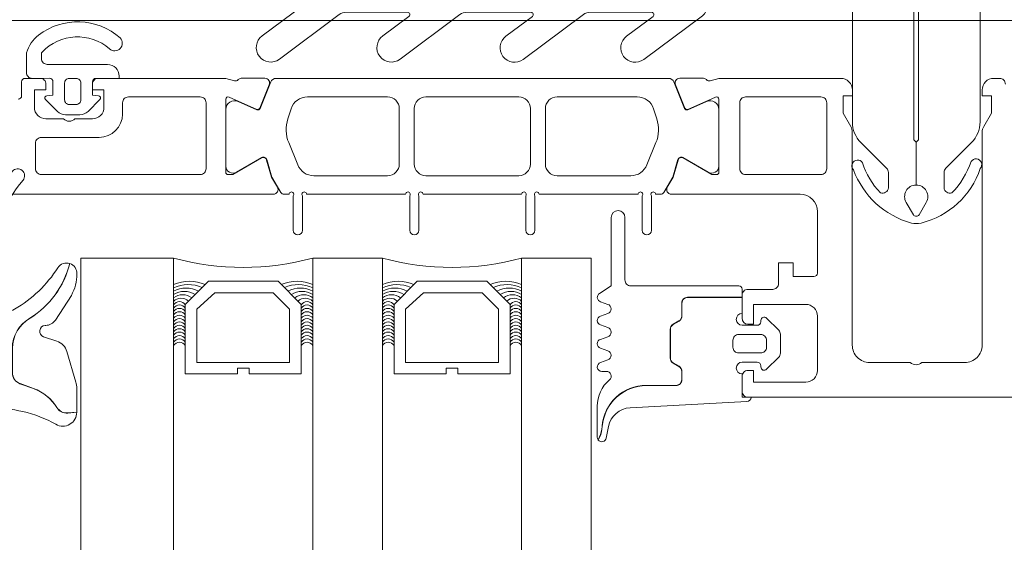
# Model space of a CAD drawing. Header units: millimetres. Extents: x 144573 to 336993, y 74252 to 247042.
# Tile 410 of 656: x 198243 to 198328, y 186185 to 186230. Entities that reach past the tile are written whole.
import ezdxf

# ---------------------------------------------------------------- set-up
doc = ezdxf.new("R2010")
doc.units = ezdxf.units.MM
doc.layers.add('FASÁDA DETAILNÍ', color=255, linetype='Continuous', lineweight=0)
doc.layers.add('NOVA', color=255, linetype='Continuous', lineweight=0)

# ---------------------------------------------------------------- blocks, each defined once
blk = doc.blocks.new('284336')
for points in [[(-0.7, -9.6), (-10, -9.6, 0.414511), (-10.51, -10.11), (-10.51, -15.51, -1), (-11.69, -15.51), (-11.69, -9.605), (-12.695, -8.948, -0.668884), (-12.6, -8.233), (-11.993, -8.006, 0.766384), (-11.993, -7.214), (-12.6, -6.987, -0.76831), (-12.6, -6.233), (-11.993, -6.006, 0.766384), (-11.993, -5.214), (-12.6, -4.987, -0.76831), (-12.6, -4.233), (-11.993, -4.006, 0.766384), (-11.993, -3.214), (-12.6, -2.987, -0.877523), (-12.5, -2.22), (-12.1, -2.22, 0.698129), (-11.835, -1.497, -0.220231), (-12.89, 0.782), (-12.89, 3.454, -0.157143), (-12.817, 3.682), (-12.688, 3.424, -0.067482), (-12.476, 2.53, 0.393136), (-8.659, -1.02), (-6.1, -1.02, -0.414214), (-5.61, -1.51), (-5.61, -2.221, -0.267949), (-5.855, -2.646), (-6.355, -2.934, 0.267949), (-6.61, -3.376), (-6.61, -5.844, 0.267949), (-6.355, -6.286), (-5.855, -6.574, -0.267949), (-5.61, -6.999), (-5.61, -8.11, 0.414215), (-5.1, -8.62), (-0.41, -8.62), (-0.41, -9.31, -0.414212), (-0.7, -9.6)], [(-0.41, 0), (-0.41, -2, 0.990243), (-0.4, -3.02), (0.9, -3.02, 0.414214), (1.21, -2.71), (1.21, -2.61, -0.668123), (1.705, -2.405), (2.746, -3.445, -0.199004), (2.89, -3.792), (2.89, -5.428, -0.199038), (2.746, -5.775), (1.705, -6.815, -0.668191), (1.21, -6.61), (1.21, -6.51, 0.414214), (0.9, -6.2), (-0.4, -6.2, 0.990269), (-0.41, -7.22), (-0.41, -8.6), (-5.1, -8.6, -0.414215), (-5.59, -8.11), (-5.59, -6.999, 0.267949), (-5.845, -6.557), (-6.345, -6.268, -0.267949), (-6.59, -5.844), (-6.59, -3.376, -0.267949), (-6.345, -2.952), (-5.845, -2.663, 0.267949), (-5.59, -2.221), (-5.59, -1.51, 0.414214), (-6.1, -1), (-8.659, -1, -0.393156), (-12.456, 2.532, 0.067572), (-12.669, 3.432), (-12.803, 3.7, -0.637545), (-12.117, 3.529), (-11.923, 2.531, 0.344315), (-10.055, 0.907), (0, 0.38, -0.406913), (0.39, 0), (-0.41, 0)], [(1.7, -4.31, 0.414235), (1.2, -3.81), (-0.7, -3.81, 0.414214), (-1.2, -4.31), (-1.2, -4.91, 0.414214), (-0.7, -5.41), (1.2, -5.41, 0.414235), (1.7, -4.91), (1.7, -4.31)]]:
    blk.add_lwpolyline(points, format="xyb", close=True)
blk = doc.blocks.new('284325')
for points in [[(0.836, -5.231, -0.560316), (0.937, -4.729), (1.943, -4.363, 0.3153), (2.14, -4.081), (2.14, -1.886, 0.451558), (1.802, -1.588), (0.905, -1.702, -0.399586), (0.568, -1.462), (0.297, -0.069, -0.415977), (0.528, 0.288, 0.024107), (6.149, 1.242, 0.076636), (8.992, 2.341, -0.577615), (10.79, 1.299), (10.015, 1.369, 0.283171), (9.078, 0.899, -0.168429), (7.068, -0.736), (5.898, -1.161, 0.315302), (5.24, -2.101), (5.24, -4.21, 0.269719), (6.757, -6.818, -0.194797), (10.185, -11.528, -0.342663), (9.166, -11.166, 0.119207), (5.433, -7.586, 0.578571), (3.63, -8.623), (3.629, -11.77, 0.176415), (6.159, -18.716, -1), (5.24, -19.487, -0.176415), (2.43, -11.771), (2.43, -8.891, 0.208286), (0.836, -5.231)], [(8.954, -6.65), (10.325, -8.78, -0.134555), (10.789, -10.631, -0.339795), (10.194, -11.525, 0.194788), (6.762, -6.809, -0.269736), (5.25, -4.21), (5.25, -2.101, -0.315302), (5.901, -1.171), (7.071, -0.745, 0.168429), (9.086, 0.894, -0.283167), (10.014, 1.359), (10.79, 1.289), (10.791, -0.743, -0.070852), (10.712, -1.302), (9.95, -3.927, -0.241839), (9.08, -4.826), (7.933, -5.215, 0.836024), (8.08, -6.191), (8.112, -6.191, -0.255349), (8.954, -6.65)]]:
    blk.add_lwpolyline(points, format="xyb", close=True)
blk = doc.blocks.new('244748_a')
blk.add_lwpolyline([(8.317, -1.695, 0.082248), (6.343, -0.896, -1.09695), (6.943, -0.101, -0.315353), (11.26, -5.152, -0.480529), (10.87, -5.64), (4.269, -5.64), (4.079, -5.45), (-16.527, -5.45), (-16.717, -5.64), (-20.426, -5.64, 0.574019), (-21.926, -4.784), (-22.99, -5.403, 0.524827), (-22.99, -5.897), (-21.926, -6.516, 0.574021), (-20.426, -5.66), (-16.717, -5.66), (-16.527, -5.85), (4.079, -5.85), (4.269, -5.66), (10.87, -5.66, -0.480529), (11.26, -6.148, -0.326229), (6.881, -11.091, -1.09695), (6.281, -10.297, 0.081457), (8.317, -9.605, 0.599203), (7.485, -8.05), (5.524, -8.05, 0.198965), (5.171, -8.197), (2.217, -11.15), (0.929, -12.01, -0.738038), (0.509, -11.62), (0.866, -11, 1), (0.346, -10.7), (0, -11.3), (-0.979, -11.3, 0.619205), (-1.45, -12.061), (-1.275, -12.426, -0.808139), (-2.038, -13.038), (-3.632, -11.444, 0.198906), (-4.339, -11.151), (-14.987, -11.15, -0.198936), (-16.755, -10.418), (-18.976, -8.197, 0.198942), (-19.33, -8.05), (-20.666, -8.05, 0.500217), (-21.094, -8.731, 0.122037), (-18.497, -10.274, -1.093735), (-19.1, -11.066, -0.240768), (-23.705, -6.07, -0.106226), (-23.705, -5.23, -0.256232), (-19.005, -0.132, -1.093735), (-18.402, -0.924, 0.116856), (-21.094, -2.569, 0.500217), (-20.666, -3.25), (-19.33, -3.25, 0.198942), (-18.976, -3.104), (-16.755, -0.882, -0.198936), (-14.987, -0.149), (-4.339, -0.149, 0.198907), (-3.632, 0.144), (-2.038, 1.738, -0.808139), (-1.275, 1.126), (-1.45, 0.761, 0.619205), (-0.979, 0), (0, 0), (0.346, -0.6, 1), (0.866, -0.3), (0.509, 0.32, -0.738038), (0.929, 0.71), (2.217, -0.15), (5.171, -3.104, 0.198965), (5.524, -3.25), (7.485, -3.25, 0.599203)], format="xyb", close=True)
blk = doc.blocks.new('288126')
for points in [[(-16.5, 0), (16.5, 0)], [(-17, -2.085), (-17, -0.5)], [(17, -0.5), (17, -3.798)], [(-21.362, -6.34), (-17.805, -3.688)], [(-14.709, -4.498), (-19.868, -8.344)], [(-8.828, -4.3), (-14.111, -4.3)], [(-10.962, -6.34), (-8.709, -4.66)], [(-4.309, -4.498), (-9.468, -8.344)], [(1.814, -4.3), (-3.711, -4.3)], [(-0.35, -6.363), (1.934, -4.66)], [(6.334, -4.498), (1.144, -8.368)], [(12.214, -4.3), (6.932, -4.3)], [(10.05, -6.363), (12.334, -4.66)], [(16.598, -4.6), (11.544, -8.368)]]:
    blk.add_lwpolyline(points)
for centre, radius, start, end in [((16.5, -0.5), 0.5, 0, 90), ((-16.5, -0.5), 0.5, 90, 180), ((16, -3.798), 1, 306.70591, 0), ((-20.615, -7.342), 1.25, 126.70591, 306.70591), ((-10.215, -7.342), 1.25, 126.70591, 306.70591), ((0.397, -7.366), 1.25, 126.70591, 306.70591), ((10.797, -7.366), 1.25, 126.70591, 306.70591)]:
    blk.add_arc(centre, radius, start, end)
at = {"extrusion": (0, 0, -1)}
for centre, radius, start, end in [((19, -2.085), 2, 180, 233.29409), ((14.111, -5.3), 1, 53.29409, 90), ((8.828, -4.5), 0.2, 90, 233.29409), ((3.711, -5.3), 1, 53.29409, 90), ((-1.814, -4.5), 0.2, 90, 233.29409), ((-6.932, -5.3), 1, 53.29409, 90), ((-12.214, -4.5), 0.2, 90, 233.29409)]:
    blk.add_arc(centre, radius, start, end, dxfattribs=at)
blk = doc.blocks.new('246426')
for points in [[(-1.84, 0.643), (-2.861, -0.378, 0.198926), (-3.154, -1.085), (-3.154, -2.312, 0.198926), (-2.861, -3.019), (-1.84, -4.04, 0.637051), (-1.5, -3.916), (-1.454, -3.398), (-0.301, -3.398, -0.41484), (-0.001, -3.699), (-0.004, -5.19, 0.414232), (0.496, -5.69), (2.145, -5.69, 0.071862), (2.201, -5.682, 0.157876), (3.727, -4.638, 0.360336), (3.48, 2.389, 0.964062), (2.537, 1.485, -0.403385), (2.251, -4.337, -0.190964), (2.114, -4.391), (1.696, -4.391, -0.414214), (1.196, -3.891), (1.196, 1.31, 0.414201), (0.196, 2.31), (-0.004, 2.31), (-0.004, 0.302, -0.414214), (-0.304, 0.002), (-1.454, 0.002), (-1.5, 0.519, 0.637051), (-1.84, 0.643)], [(-2.254, -1.398, -0.414214), (-1.854, -0.998), (-0.404, -0.998, -0.414214), (-0.004, -1.398), (-0.004, -1.998, -0.414214), (-0.404, -2.398), (-1.854, -2.398, -0.414214), (-2.254, -1.998), (-2.254, -1.398)]]:
    blk.add_lwpolyline(points, format="xyb", close=True)
blk = doc.blocks.new('A$C69D17D4D')
at = {"layer": 'FASÁDA DETAILNÍ'}
for p, q in [((-24619.876, 12859), (-24945.568, 12859)), ((-24619.876, 12859), (-24945.568, 12859)), ((-24897, 12838.5), (-24889, 12838.5)), ((-24897, 12838.5), (-24889, 12838.5)), ((-24897, 12495.506), (-24897, 12838.5)), ((-24889, 12838.5), (-24889, 12495.506)), ((-24877, 12838.5), (-24871, 12838.5)), ((-24877, 12838.5), (-24871, 12838.5)), ((-24877, 12495.506), (-24877, 12838.5)), ((-24871, 12838.5), (-24871, 12495.506)), ((-24859, 12838.5), (-24853, 12838.5)), ((-24859, 12838.5), (-24853, 12838.5)), ((-24859, 12495.506), (-24859, 12838.5)), ((-24853, 12838.5), (-24853, 12495.506))]:
    blk.add_line(p, q, dxfattribs=at)
for points in [[(-24912.8, 12844), (-24884.5, 12844), (-24880.4, 12844, 0.57735), (-24880.053, 12844.6), (-24880.552, 12845.463), (-24880.98, 12846.955, 0.488701), (-24881.419, 12847.132), (-24883.884, 12845.7), (-24884.305, 12845.7, -0.432566), (-24884.5, 12845.9), (-24884.5, 12852.205, -0.548397), (-24884.218, 12852.39), (-24881.835, 12851.322, 0.425336), (-24881.567, 12851.43), (-24880.751, 12853.453, 0.531563), (-24881.122, 12854.002), (-24883.186, 12854.002, 0.231306), (-24883.423, 12853.887, -0.306185), (-24883.742, 12853.783), (-24884.5, 12854), (-24884.5, 12854), (-24895.5, 12854, 0.414426), (-24896, 12853.5), (-24896, 12853.007), (-24895, 12853.007), (-24895, 12851.507, -0.414214), (-24896, 12850.507), (-24897.5, 12850.507, -0.399985), (-24898.5, 12850.507), (-24900, 12850.507, -0.414214), (-24901, 12851.507), (-24901, 12853), (-24900, 12853), (-24900, 12853.5, 0.414456), (-24900.5, 12854), (-24901.8, 12853.999, 0.413971), (-24902.1, 12853.699), (-24902.1, 12852.5, -0.414214), (-24902.4, 12852.2)], [(-24912.8, 12844), (-24884.5, 12844), (-24880.4, 12844, 0.57735), (-24880.053, 12844.6), (-24880.552, 12845.463), (-24880.98, 12846.955, 0.488701), (-24881.419, 12847.132), (-24883.884, 12845.7), (-24884.305, 12845.7, -0.432566), (-24884.5, 12845.9), (-24884.5, 12852.205, -0.548397), (-24884.218, 12852.39), (-24881.835, 12851.322, 0.425336), (-24881.567, 12851.43), (-24880.751, 12853.453, 0.531563), (-24881.122, 12854.002), (-24883.186, 12854.002, 0.231306), (-24883.423, 12853.887, -0.306185), (-24883.742, 12853.783), (-24884.5, 12854), (-24884.5, 12854), (-24895.5, 12854, 0.414426), (-24896, 12853.5), (-24896, 12853.007), (-24895, 12853.007), (-24895, 12851.507, -0.414214), (-24896, 12850.507), (-24897.5, 12850.507, -0.399985), (-24898.5, 12850.507), (-24900, 12850.507, -0.414214), (-24901, 12851.507), (-24901, 12853), (-24900, 12853), (-24900, 12853.5, 0.414456), (-24900.5, 12854), (-24901.8, 12853.999, 0.413971), (-24902.1, 12853.699), (-24902.1, 12852.5, -0.414214), (-24902.4, 12852.2)], [(-24691, 12826.5), (-24839.5, 12826.5, -0.414214), (-24840, 12827), (-24840, 12828.3, -0.41422), (-24839.5, 12828.8), (-24839, 12828.8), (-24839, 12827.8), (-24834.5, 12827.8, 0.414214), (-24833.5, 12828.8), (-24833.5, 12833.5, 0.414214), (-24834.5, 12834.5), (-24839, 12834.5), (-24839, 12832.8), (-24839.5, 12832.8, -0.414201), (-24840, 12833.3), (-24840, 12835.3, -0.414214), (-24839.5, 12835.8), (-24837.357, 12835.8, 0.414214), (-24836.857, 12836.3), (-24836.857, 12838.1), (-24835.606, 12838.1), (-24835.606, 12836.9), (-24833.8, 12836.9, 0.414214), (-24833.5, 12837.2), (-24833.5, 12842.499, 0.414167), (-24835, 12843.999), (-24841.998, 12844), (-24846.098, 12844, -0.57735), (-24846.444, 12844.6), (-24845.946, 12845.463), (-24845.518, 12846.955, -0.488701), (-24845.079, 12847.132), (-24842.613, 12845.7), (-24842.193, 12845.7, 0.432566), (-24841.998, 12845.9), (-24841.998, 12852.205, 0.548397), (-24842.279, 12852.39), (-24844.663, 12851.322, -0.425336), (-24844.93, 12851.43), (-24845.747, 12853.453, -0.531563), (-24845.376, 12854.002), (-24843.312, 12854.002, -0.231306), (-24843.075, 12853.887, 0.306185), (-24842.756, 12853.783), (-24841.998, 12854), (-24831.494, 12854, -0.414214), (-24830.494, 12853), (-24830.494, 12852.5), (-24831.294, 12852.5), (-24831.294, 12851), (-24830.634, 12849.856, -0.13165), (-24830.5, 12849.356), (-24830.5, 12830.992, 0.414214), (-24829, 12829.492), (-24825.499, 12829.492, 0.399985), (-24824.499, 12829.492), (-24820.8, 12829.492, 0.414214), (-24819.3, 12830.992), (-24819.3, 12849.356, -0.13165), (-24819.166, 12849.856), (-24818.506, 12851), (-24818.506, 12852.5), (-24819.306, 12852.5), (-24819.306, 12853, -0.414214), (-24818.306, 12854), (-24817.8, 12854, -0.414214), (-24817.3, 12853.5)], [(-24691, 12826.5), (-24839.5, 12826.5, -0.414214), (-24840, 12827), (-24840, 12828.3, -0.41422), (-24839.5, 12828.8), (-24839, 12828.8), (-24839, 12827.8), (-24834.5, 12827.8, 0.414214), (-24833.5, 12828.8), (-24833.5, 12833.5, 0.414214), (-24834.5, 12834.5), (-24839, 12834.5), (-24839, 12832.8), (-24839.5, 12832.8, -0.414201), (-24840, 12833.3), (-24840, 12835.3, -0.414214), (-24839.5, 12835.8), (-24837.357, 12835.8, 0.414214), (-24836.857, 12836.3), (-24836.857, 12838.1), (-24835.606, 12838.1), (-24835.606, 12836.9), (-24833.8, 12836.9, 0.414214), (-24833.5, 12837.2), (-24833.5, 12842.499, 0.414167), (-24835, 12843.999), (-24841.998, 12844), (-24846.098, 12844, -0.57735), (-24846.444, 12844.6), (-24845.946, 12845.463), (-24845.518, 12846.955, -0.488701), (-24845.079, 12847.132), (-24842.613, 12845.7), (-24842.193, 12845.7, 0.432566), (-24841.998, 12845.9), (-24841.998, 12852.205, 0.548397), (-24842.279, 12852.39), (-24844.663, 12851.322, -0.425336), (-24844.93, 12851.43), (-24845.747, 12853.453, -0.531563), (-24845.376, 12854.002), (-24843.312, 12854.002, -0.231306), (-24843.075, 12853.887, 0.306185), (-24842.756, 12853.783), (-24841.998, 12854), (-24831.494, 12854, -0.414214), (-24830.494, 12853), (-24830.494, 12852.5), (-24831.294, 12852.5), (-24831.294, 12851), (-24830.634, 12849.856, -0.13165), (-24830.5, 12849.356), (-24830.5, 12830.992, 0.414214), (-24829, 12829.492), (-24825.499, 12829.492, 0.399985), (-24824.499, 12829.492), (-24820.8, 12829.492, 0.414214), (-24819.3, 12830.992), (-24819.3, 12849.356, -0.13165), (-24819.166, 12849.856), (-24818.506, 12851), (-24818.506, 12852.5), (-24819.306, 12852.5), (-24819.306, 12853, -0.414214), (-24818.306, 12854), (-24817.8, 12854, -0.414214), (-24817.3, 12853.5)]]:
    blk.add_lwpolyline(points, format="xyb", dxfattribs=at)
for points in [[(-24846.339, 12854), (-24858.25, 12854.001), (-24880.161, 12854, 0.305837), (-24880.625, 12853.687), (-24881.547, 12851.4, -0.425336), (-24881.815, 12851.292), (-24883.433, 12852.009, 0.543753), (-24884.49, 12851.324), (-24884.49, 12846.42, 0.578182), (-24883.589, 12845.901), (-24881.397, 12847.162, -0.488505), (-24880.958, 12846.986), (-24880.524, 12845.471), (-24879.761, 12844.15, 0.282478), (-24879.485, 12844.001), (-24879.04, 12844.001, -1.447009), (-24878.69, 12843.869), (-24878.69, 12840.901, 1), (-24877.89, 12840.901), (-24877.89, 12843.869, -1.447009), (-24877.539, 12844.001), (-24869, 12844.001, -1.447009), (-24868.65, 12843.869), (-24868.65, 12840.901, 1), (-24867.85, 12840.901), (-24867.85, 12843.869, -1.447009), (-24867.499, 12844.001), (-24859, 12844.001, -1.447009), (-24858.65, 12843.869), (-24858.65, 12840.901, 1), (-24857.85, 12840.901), (-24857.85, 12843.869, -1.447009), (-24857.499, 12844.001), (-24848.96, 12844.001, -1.447009), (-24848.61, 12843.869), (-24848.61, 12840.901, 1), (-24847.81, 12840.901), (-24847.81, 12843.869, -1.447009), (-24847.459, 12844.001), (-24847.015, 12844.001, 0.282478), (-24846.739, 12844.15), (-24845.976, 12845.471), (-24845.542, 12846.986, -0.488505), (-24845.103, 12847.162), (-24842.911, 12845.901, 0.578182), (-24842.01, 12846.42), (-24842.01, 12851.324, 0.543753), (-24843.067, 12852.009), (-24844.685, 12851.292, -0.425336), (-24844.952, 12851.4), (-24845.875, 12853.687, 0.305837), (-24846.339, 12854)], [(-24846.339, 12854), (-24858.25, 12854.001), (-24880.161, 12854, 0.305837), (-24880.625, 12853.687), (-24881.547, 12851.4, -0.425336), (-24881.815, 12851.292), (-24883.433, 12852.009, 0.543753), (-24884.49, 12851.324), (-24884.49, 12846.42, 0.578182), (-24883.589, 12845.901), (-24881.397, 12847.162, -0.488505), (-24880.958, 12846.986), (-24880.524, 12845.471), (-24879.761, 12844.15, 0.282478), (-24879.485, 12844.001), (-24879.04, 12844.001, -1.447009), (-24878.69, 12843.869), (-24878.69, 12840.901, 1), (-24877.89, 12840.901), (-24877.89, 12843.869, -1.447009), (-24877.539, 12844.001), (-24869, 12844.001, -1.447009), (-24868.65, 12843.869), (-24868.65, 12840.901, 1), (-24867.85, 12840.901), (-24867.85, 12843.869, -1.447009), (-24867.499, 12844.001), (-24859, 12844.001, -1.447009), (-24858.65, 12843.869), (-24858.65, 12840.901, 1), (-24857.85, 12840.901), (-24857.85, 12843.869, -1.447009), (-24857.499, 12844.001), (-24848.96, 12844.001, -1.447009), (-24848.61, 12843.869), (-24848.61, 12840.901, 1), (-24847.81, 12840.901), (-24847.81, 12843.869, -1.447009), (-24847.459, 12844.001), (-24847.015, 12844.001, 0.282478), (-24846.739, 12844.15), (-24845.976, 12845.471), (-24845.542, 12846.986, -0.488505), (-24845.103, 12847.162), (-24842.911, 12845.901, 0.578182), (-24842.01, 12846.42), (-24842.01, 12851.324, 0.543753), (-24843.067, 12852.009), (-24844.685, 12851.292, -0.425336), (-24844.952, 12851.4), (-24845.875, 12853.687, 0.305837), (-24846.339, 12854)], [(-24886.7, 12845.7), (-24900.4, 12845.7, -0.414214), (-24900.9, 12846.2), (-24900.9, 12848.407, -0.414214), (-24900.4, 12848.907), (-24895.43, 12848.907, 0.411139), (-24893.4, 12850.907), (-24893.4, 12851.9, -0.414214), (-24892.9, 12852.4), (-24886.7, 12852.4, -0.414214), (-24886.2, 12851.9), (-24886.2, 12846.2, -0.414214), (-24886.7, 12845.7)], [(-24886.7, 12845.7), (-24900.4, 12845.7, -0.414214), (-24900.9, 12846.2), (-24900.9, 12848.407, -0.414214), (-24900.4, 12848.907), (-24895.43, 12848.907, 0.411139), (-24893.4, 12850.907), (-24893.4, 12851.9, -0.414214), (-24892.9, 12852.4), (-24886.7, 12852.4, -0.414214), (-24886.2, 12851.9), (-24886.2, 12846.2, -0.414214), (-24886.7, 12845.7)], [(-24877.45, 12852.401), (-24870.55, 12852.401, -0.414218), (-24869.55, 12851.401), (-24869.55, 12846.601, -0.414218), (-24870.55, 12845.601), (-24876.912, 12845.601, -0.305619), (-24878.303, 12846.538), (-24879.081, 12848.462, -0.176429), (-24879.153, 12850.514), (-24878.877, 12851.365, -0.324916), (-24877.45, 12852.401)], [(-24877.45, 12852.401), (-24870.55, 12852.401, -0.414218), (-24869.55, 12851.401), (-24869.55, 12846.601, -0.414218), (-24870.55, 12845.601), (-24876.912, 12845.601, -0.305619), (-24878.303, 12846.538), (-24879.081, 12848.462, -0.176429), (-24879.153, 12850.514), (-24878.877, 12851.365, -0.324916), (-24877.45, 12852.401)], [(-24867.25, 12852.401), (-24859.25, 12852.401, -0.414214), (-24858.25, 12851.401), (-24858.25, 12846.601, -0.414214), (-24859.25, 12845.601), (-24867.25, 12845.601, -0.414214), (-24868.25, 12846.601), (-24868.25, 12851.401, -0.414214), (-24867.25, 12852.401)], [(-24867.25, 12852.401), (-24859.25, 12852.401, -0.414214), (-24858.25, 12851.401), (-24858.25, 12846.601, -0.414214), (-24859.25, 12845.601), (-24867.25, 12845.601, -0.414214), (-24868.25, 12846.601), (-24868.25, 12851.401, -0.414214), (-24867.25, 12852.401)], [(-24855.95, 12852.401), (-24849.05, 12852.401, -0.324916), (-24847.623, 12851.365), (-24847.347, 12850.514, -0.176429), (-24847.419, 12848.462), (-24848.197, 12846.538, -0.305619), (-24849.588, 12845.601), (-24855.95, 12845.601, -0.414218), (-24856.95, 12846.601), (-24856.95, 12851.401, -0.414218), (-24855.95, 12852.401)], [(-24855.95, 12852.401), (-24849.05, 12852.401, -0.324916), (-24847.623, 12851.365), (-24847.347, 12850.514, -0.176429), (-24847.419, 12848.462), (-24848.197, 12846.538, -0.305619), (-24849.588, 12845.601), (-24855.95, 12845.601, -0.414218), (-24856.95, 12846.601), (-24856.95, 12851.401, -0.414218), (-24855.95, 12852.401)], [(-24832.7, 12851.9, 0.414214), (-24833.2, 12852.4), (-24839.7, 12852.4, 0.414214), (-24840.2, 12851.9), (-24840.2, 12846.2, 0.414214), (-24839.7, 12845.7), (-24833.2, 12845.7, 0.414214), (-24832.7, 12846.2), (-24832.7, 12851.9)], [(-24832.7, 12851.9, 0.414214), (-24833.2, 12852.4), (-24839.7, 12852.4, 0.414214), (-24840.2, 12851.9), (-24840.2, 12846.2, 0.414214), (-24839.7, 12845.7), (-24833.2, 12845.7, 0.414214), (-24832.7, 12846.2), (-24832.7, 12851.9)]]:
    blk.add_lwpolyline(points, format="xyb", close=True, dxfattribs=at)
for points in [[(-24878, 12828.5), (-24878, 12834.5), (-24880, 12836.5), (-24886, 12836.5), (-24888, 12834.5), (-24888, 12828.5), (-24883.5, 12828.5), (-24883.5, 12829), (-24882.5, 12829), (-24882.5, 12828.5)], [(-24878, 12828.5), (-24878, 12834.5), (-24880, 12836.5), (-24886, 12836.5), (-24888, 12834.5), (-24888, 12828.5), (-24883.5, 12828.5), (-24883.5, 12829), (-24882.5, 12829), (-24882.5, 12828.5)], [(-24860, 12828.5), (-24860, 12834.5), (-24862, 12836.5), (-24868, 12836.5), (-24870, 12834.5), (-24870, 12828.5), (-24865.5, 12828.5), (-24865.5, 12829), (-24864.5, 12829), (-24864.5, 12828.5)], [(-24860, 12828.5), (-24860, 12834.5), (-24862, 12836.5), (-24868, 12836.5), (-24870, 12834.5), (-24870, 12828.5), (-24865.5, 12828.5), (-24865.5, 12829), (-24864.5, 12829), (-24864.5, 12828.5)], [(-24887, 12829.5), (-24879, 12829.5), (-24879, 12834.086), (-24880.414, 12835.5), (-24885.447, 12835.5), (-24887, 12834.086)], [(-24887, 12829.5), (-24879, 12829.5), (-24879, 12834.086), (-24880.414, 12835.5), (-24885.447, 12835.5), (-24887, 12834.086)], [(-24869, 12829.5), (-24861, 12829.5), (-24861, 12834.086), (-24862.414, 12835.5), (-24867.447, 12835.5), (-24869, 12834.086)], [(-24869, 12829.5), (-24861, 12829.5), (-24861, 12834.086), (-24862.414, 12835.5), (-24867.447, 12835.5), (-24869, 12834.086)]]:
    blk.add_lwpolyline(points, close=True, dxfattribs=at)
for centre, radius, start, end in [((-24883, 12860.391), 22.699, 254.67278, 285.32722), ((-24883, 12860.391), 22.699, 254.67278, 285.32722), ((-24865, 12860.391), 22.699, 254.67278, 285.32722), ((-24865, 12860.391), 22.699, 254.67278, 285.32722), ((-24887.648, 12832.949), 3.546, 67.29382, 112.40905), ((-24887.648, 12832.949), 3.546, 67.29382, 112.40905), ((-24887.762, 12833.316), 2.897, 65.30667, 115.29515), ((-24887.762, 12833.316), 2.897, 65.30667, 115.29515), ((-24878.352, 12832.949), 3.546, 67.59095, 112.70618), ((-24878.352, 12832.949), 3.546, 67.59095, 112.70618), ((-24878.238, 12833.316), 2.897, 64.70485, 114.69333), ((-24878.238, 12833.316), 2.897, 64.70485, 114.69333), ((-24869.648, 12832.949), 3.546, 67.29382, 112.40905), ((-24869.648, 12832.949), 3.546, 67.29382, 112.40905), ((-24869.762, 12833.316), 2.897, 65.30667, 115.29515), ((-24869.762, 12833.316), 2.897, 65.30667, 115.29515), ((-24860.352, 12832.949), 3.546, 67.59095, 112.70618), ((-24860.352, 12832.949), 3.546, 67.59095, 112.70618), ((-24860.238, 12833.316), 2.897, 64.70485, 114.69333), ((-24860.238, 12833.316), 2.897, 64.70485, 114.69333), ((-24887.931, 12833.665), 2.248, 61.52734, 118.40281), ((-24887.931, 12833.665), 2.248, 61.52734, 118.40281), ((-24888.075, 12833.909), 1.712, 57.29495, 122.68565), ((-24888.075, 12833.909), 1.712, 57.29495, 122.68565), ((-24888.214, 12834.069), 1.263, 51.96563, 128.49956), ((-24888.214, 12834.069), 1.263, 51.96563, 128.49956), ((-24878.069, 12833.665), 2.248, 61.59719, 118.47266), ((-24878.069, 12833.665), 2.248, 61.59719, 118.47266), ((-24877.925, 12833.909), 1.712, 57.31435, 122.70505), ((-24877.925, 12833.909), 1.712, 57.31435, 122.70505), ((-24877.786, 12834.069), 1.263, 51.50044, 128.03437), ((-24877.786, 12834.069), 1.263, 51.50044, 128.03437), ((-24869.931, 12833.665), 2.248, 61.52734, 118.40281), ((-24869.931, 12833.665), 2.248, 61.52734, 118.40281), ((-24870.075, 12833.909), 1.712, 57.29495, 122.68565), ((-24870.075, 12833.909), 1.712, 57.29495, 122.68565), ((-24870.214, 12834.069), 1.263, 51.96563, 128.49956), ((-24870.214, 12834.069), 1.263, 51.96563, 128.49956), ((-24860.069, 12833.665), 2.248, 61.59719, 118.47266), ((-24860.069, 12833.665), 2.248, 61.59719, 118.47266), ((-24859.925, 12833.909), 1.712, 57.31435, 122.70505), ((-24859.925, 12833.909), 1.712, 57.31435, 122.70505), ((-24859.786, 12834.069), 1.263, 51.50044, 128.03437), ((-24859.786, 12834.069), 1.263, 51.50044, 128.03437), ((-24888.362, 12834.16), 0.879, 43.99491, 136.49644), ((-24888.362, 12834.16), 0.879, 43.99491, 136.49644), ((-24888.5, 12834.147), 0.596, 33.03656, 146.96344), ((-24888.5, 12834.147), 0.596, 33.03656, 146.96344), ((-24888.5, 12833.855), 0.596, 33.03656, 146.96344), ((-24888.5, 12833.855), 0.596, 33.03656, 146.96344), ((-24877.638, 12834.16), 0.879, 43.50356, 136.00509), ((-24877.638, 12834.16), 0.879, 43.50356, 136.00509), ((-24877.5, 12834.147), 0.596, 33.03656, 146.96344), ((-24877.5, 12834.147), 0.596, 33.03656, 146.96344), ((-24877.5, 12833.855), 0.596, 33.03656, 146.96344), ((-24877.5, 12833.855), 0.596, 33.03656, 146.96344), ((-24870.362, 12834.16), 0.879, 43.99491, 136.49644), ((-24870.362, 12834.16), 0.879, 43.99491, 136.49644), ((-24870.5, 12834.147), 0.596, 33.03656, 146.96344), ((-24870.5, 12834.147), 0.596, 33.03656, 146.96344), ((-24870.5, 12833.855), 0.596, 33.03656, 146.96344), ((-24870.5, 12833.855), 0.596, 33.03656, 146.96344), ((-24859.638, 12834.16), 0.879, 43.50356, 136.00509), ((-24859.638, 12834.16), 0.879, 43.50356, 136.00509), ((-24859.5, 12834.147), 0.596, 33.03656, 146.96344), ((-24859.5, 12834.147), 0.596, 33.03656, 146.96344), ((-24859.5, 12833.855), 0.596, 33.03656, 146.96344), ((-24859.5, 12833.855), 0.596, 33.03656, 146.96344), ((-24888.5, 12833.562), 0.596, 33.03656, 146.96344), ((-24888.5, 12833.562), 0.596, 33.03656, 146.96344), ((-24888.5, 12833.27), 0.596, 33.03656, 146.96344), ((-24888.5, 12833.27), 0.596, 33.03656, 146.96344), ((-24888.5, 12832.977), 0.596, 33.03656, 146.96344), ((-24888.5, 12832.977), 0.596, 33.03656, 146.96344), ((-24877.5, 12833.562), 0.596, 33.03656, 146.96344), ((-24877.5, 12833.562), 0.596, 33.03656, 146.96344), ((-24877.5, 12833.27), 0.596, 33.03656, 146.96344), ((-24877.5, 12833.27), 0.596, 33.03656, 146.96344), ((-24877.5, 12832.977), 0.596, 33.03656, 146.96344), ((-24877.5, 12832.977), 0.596, 33.03656, 146.96344), ((-24870.5, 12833.562), 0.596, 33.03656, 146.96344), ((-24870.5, 12833.562), 0.596, 33.03656, 146.96344), ((-24870.5, 12833.27), 0.596, 33.03656, 146.96344), ((-24870.5, 12833.27), 0.596, 33.03656, 146.96344), ((-24870.5, 12832.977), 0.596, 33.03656, 146.96344), ((-24870.5, 12832.977), 0.596, 33.03656, 146.96344), ((-24859.5, 12833.562), 0.596, 33.03656, 146.96344), ((-24859.5, 12833.562), 0.596, 33.03656, 146.96344), ((-24859.5, 12833.27), 0.596, 33.03656, 146.96344), ((-24859.5, 12833.27), 0.596, 33.03656, 146.96344), ((-24859.5, 12832.977), 0.596, 33.03656, 146.96344), ((-24859.5, 12832.977), 0.596, 33.03656, 146.96344), ((-24888.5, 12832.685), 0.596, 33.03656, 146.96344), ((-24888.5, 12832.685), 0.596, 33.03656, 146.96344), ((-24888.5, 12832.392), 0.596, 33.03656, 146.96344), ((-24888.5, 12832.392), 0.596, 33.03656, 146.96344), ((-24888.5, 12832.1), 0.596, 33.03656, 146.96344), ((-24888.5, 12832.1), 0.596, 33.03656, 146.96344), ((-24877.5, 12832.685), 0.596, 33.03656, 146.96344), ((-24877.5, 12832.685), 0.596, 33.03656, 146.96344), ((-24877.5, 12832.392), 0.596, 33.03656, 146.96344), ((-24877.5, 12832.392), 0.596, 33.03656, 146.96344), ((-24877.5, 12832.1), 0.596, 33.03656, 146.96344), ((-24877.5, 12832.1), 0.596, 33.03656, 146.96344), ((-24870.5, 12832.685), 0.596, 33.03656, 146.96344), ((-24870.5, 12832.685), 0.596, 33.03656, 146.96344), ((-24870.5, 12832.392), 0.596, 33.03656, 146.96344), ((-24870.5, 12832.392), 0.596, 33.03656, 146.96344), ((-24870.5, 12832.1), 0.596, 33.03656, 146.96344), ((-24870.5, 12832.1), 0.596, 33.03656, 146.96344), ((-24859.5, 12832.685), 0.596, 33.03656, 146.96344), ((-24859.5, 12832.685), 0.596, 33.03656, 146.96344), ((-24859.5, 12832.392), 0.596, 33.03656, 146.96344), ((-24859.5, 12832.392), 0.596, 33.03656, 146.96344), ((-24859.5, 12832.1), 0.596, 33.03656, 146.96344), ((-24859.5, 12832.1), 0.596, 33.03656, 146.96344), ((-24888.5, 12831.807), 0.596, 33.03656, 146.96344), ((-24888.5, 12831.807), 0.596, 33.03656, 146.96344), ((-24888.5, 12831.515), 0.596, 33.03656, 146.96344), ((-24888.5, 12831.515), 0.596, 33.03656, 146.96344), ((-24877.5, 12831.807), 0.596, 33.03656, 146.96344), ((-24877.5, 12831.807), 0.596, 33.03656, 146.96344), ((-24877.5, 12831.515), 0.596, 33.03656, 146.96344), ((-24877.5, 12831.515), 0.596, 33.03656, 146.96344), ((-24870.5, 12831.807), 0.596, 33.03656, 146.96344), ((-24870.5, 12831.807), 0.596, 33.03656, 146.96344), ((-24870.5, 12831.515), 0.596, 33.03656, 146.96344), ((-24870.5, 12831.515), 0.596, 33.03656, 146.96344), ((-24859.5, 12831.807), 0.596, 33.03656, 146.96344), ((-24859.5, 12831.807), 0.596, 33.03656, 146.96344), ((-24859.5, 12831.515), 0.596, 33.03656, 146.96344), ((-24859.5, 12831.515), 0.596, 33.03656, 146.96344), ((-24888.5, 12831.222), 0.596, 33.03656, 146.96344), ((-24888.5, 12831.222), 0.596, 33.03656, 146.96344), ((-24888.5, 12830.93), 0.596, 33.03656, 146.96344), ((-24888.5, 12830.93), 0.596, 33.03656, 146.96344), ((-24888.5, 12830.637), 0.596, 33.03656, 146.96344), ((-24888.5, 12830.637), 0.596, 33.03656, 146.96344), ((-24877.5, 12831.222), 0.596, 33.03656, 146.96344), ((-24877.5, 12831.222), 0.596, 33.03656, 146.96344), ((-24877.5, 12830.93), 0.596, 33.03656, 146.96344), ((-24877.5, 12830.93), 0.596, 33.03656, 146.96344), ((-24877.5, 12830.637), 0.596, 33.03656, 146.96344), ((-24877.5, 12830.637), 0.596, 33.03656, 146.96344), ((-24870.5, 12831.222), 0.596, 33.03656, 146.96344), ((-24870.5, 12831.222), 0.596, 33.03656, 146.96344), ((-24870.5, 12830.93), 0.596, 33.03656, 146.96344), ((-24870.5, 12830.93), 0.596, 33.03656, 146.96344), ((-24870.5, 12830.637), 0.596, 33.03656, 146.96344), ((-24870.5, 12830.637), 0.596, 33.03656, 146.96344), ((-24859.5, 12831.222), 0.596, 33.03656, 146.96344), ((-24859.5, 12831.222), 0.596, 33.03656, 146.96344), ((-24859.5, 12830.93), 0.596, 33.03656, 146.96344), ((-24859.5, 12830.93), 0.596, 33.03656, 146.96344), ((-24859.5, 12830.637), 0.596, 33.03656, 146.96344), ((-24859.5, 12830.637), 0.596, 33.03656, 146.96344)]:
    blk.add_arc(centre, radius, start, end, dxfattribs=at)
at = {"layer": 'FASÁDA DETAILNÍ', "xscale": -1}
for name, p, rotation in [('244748_a', (-24819.339, 12865.222), 270), ('244748_a', (-24819.339, 12865.222), 270), ('246426', (-24896, 12854.004), 270), ('246426', (-24896, 12854.004), 270), ('284325', (-24908.14, 12826.5), 180), ('284325', (-24908.14, 12826.5), 180), ('284336', (-24839.59, 12826.5), 180), ('284336', (-24839.59, 12826.5), 180)]:
    blk.add_blockref(name, p, dxfattribs=dict(at, rotation=rotation))
at = {"layer": 'FASÁDA DETAILNÍ'}
blk.add_blockref('288126', (-24860.01, 12863.999), dxfattribs=at)
blk.add_blockref('288126', (-24860.01, 12863.999), dxfattribs=at)

msp = doc.modelspace()

# ---------------------------------------------------------------- block references
at = {"layer": 'NOVA', "ltscale": 300}
msp.add_blockref('A$C69D17D4D', (223144.999, 173371.259), dxfattribs=at)

doc.saveas('drawing.dxf')
